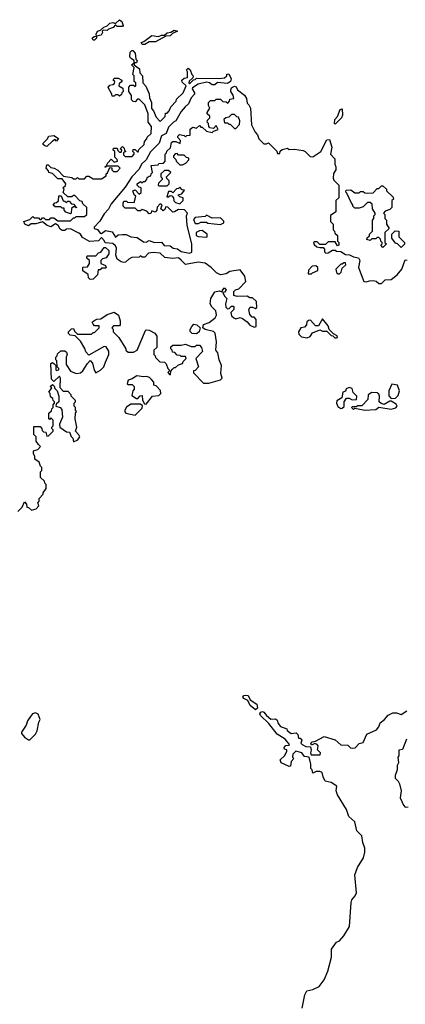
# Model space of a CAD drawing. Extents: x 2494106 to 2685573, y 758056 to 915185.
# Tile 395 of 507: x 2633242 to 2635995, y 870968 to 878008. Entities that reach past the tile are written whole.
import ezdxf

# ---------------------------------------------------------------- set-up
doc = ezdxf.new("R2010")
doc.units = 0

msp = doc.modelspace()

# ---------------------------------------------------------------- linework, layer by layer
at = {"layer": '0CON05XD'}
for points in [[(2633775, 877860), (2633765, 877860), (2633760, 877875), (2633773.3, 877886.7), (2633790, 877890), (2633787.5, 877905), (2633797.5, 877925), (2633817.5, 877932.5), (2633842.5, 877955), (2633865, 877962.5), (2633885, 877983.3), (2633906.7, 877986.7), (2633925, 877980), (2633955, 878007.5), (2633970, 877995), (2633980, 877965), (2633975, 877960), (2633938.3, 877958.3), (2633925, 877970), (2633908.3, 877951.7), (2633875, 877940), (2633865, 877930), (2633838.3, 877931.7), (2633830, 877925), (2633832.5, 877915), (2633823, 877897), (2633790, 877890), (2633790, 877875), (2633775, 877860)], [(2634135, 877830), (2634115, 877830), (2634110, 877845), (2634128.3, 877851.7), (2634185, 877893.3), (2634233, 877887), (2634255, 877896.7), (2634275, 877897.5), (2634295, 877912.5), (2634321.7, 877918.3), (2634345, 877932.5), (2634367.5, 877925), (2634331.7, 877908.3), (2634315, 877892.5), (2634285, 877890), (2634211.7, 877848.3), (2634165, 877850), (2634135, 877830)], [(2633375, 874970), (2633360, 874995), (2633360, 875025), (2633343, 875043), (2633341.7, 875098.3), (2633388.3, 875098.3), (2633400, 875085), (2633401.7, 875071.7), (2633411.7, 875061.7), (2633428.3, 875058.3), (2633435, 875030), (2633448.3, 875031.7), (2633480, 875065), (2633480, 875075), (2633470, 875085), (2633470, 875095), (2633480, 875105), (2633480, 875145), (2633465, 875160), (2633455, 875150), (2633450, 875155), (2633450, 875195), (2633468.3, 875211.7), (2633470, 875225), (2633480, 875235), (2633480, 875255), (2633490, 875265), (2633490, 875275), (2633480, 875285), (2633478.3, 875298.3), (2633461.7, 875311.7), (2633460, 875335), (2633450, 875345), (2633470, 875375), (2633460, 875385), (2633475, 875400), (2633488.3, 875388.3), (2633491.7, 875371.7), (2633510, 875355), (2633520, 875315), (2633520, 875275), (2633501.7, 875258.3), (2633500, 875245), (2633530, 875235), (2633541.7, 875221.7), (2633546.4, 875166.4), (2633526.7, 875115), (2633527.5, 875095), (2633575, 875060), (2633598.3, 875058.3), (2633608.3, 875028.3), (2633620, 875015), (2633625, 874990), (2633656.1, 875003.9), (2633670, 875025), (2633665, 875040), (2633640, 875065), (2633650, 875095), (2633637.5, 875155), (2633640, 875195), (2633647.5, 875207.5), (2633640, 875215), (2633640, 875235), (2633630, 875245), (2633630, 875265), (2633640, 875275), (2633640, 875285), (2633610, 875315), (2633610, 875325), (2633588.3, 875348.3), (2633555, 875350), (2633530, 875375), (2633532.5, 875445), (2633525, 875460), (2633485, 875420), (2633468.3, 875438.3), (2633465, 875550), (2633475, 875557.5), (2633488.3, 875548.3), (2633500, 875535), (2633500, 875505), (2633505, 875500), (2633520, 875505), (2633520, 875515), (2633510, 875525), (2633507.5, 875567.5), (2633500, 875575), (2633500, 875595), (2633510, 875605), (2633511.7, 875618.3), (2633535, 875640), (2633565, 875640), (2633575, 875630), (2633580, 875615), (2633572.5, 875595), (2633573, 875543), (2633603.6, 875493.6), (2633645, 875477.5), (2633675, 875482.5), (2633693, 875497), (2633725, 875550), (2633745, 875570), (2633761.7, 875551.7), (2633773, 875503), (2633785, 875482.5), (2633818.3, 875501.7), (2633842.5, 875525), (2633855, 875560), (2633877.5, 875615), (2633877, 875637), (2633858.3, 875668.3), (2633845, 875670), (2633735, 875610), (2633713, 875633), (2633707, 875657), (2633675, 875710), (2633638.3, 875748.3), (2633601.7, 875751.7), (2633590, 875765), (2633590, 875775), (2633611.7, 875798.3), (2633625, 875800), (2633631.7, 875781.7), (2633655, 875760), (2633755, 875760), (2633765, 875770), (2633775, 875770), (2633810, 875805), (2633808.3, 875818.3), (2633775, 875820), (2633765, 875830), (2633760, 875845), (2633770, 875855), (2633793, 875867), (2633821.7, 875868.3), (2633865, 875900), (2633915, 875917.5), (2633947.5, 875895), (2633960, 875855), (2633960, 875825), (2633955, 875820), (2633911.7, 875818.3), (2633900, 875805), (2633910, 875795), (2633910, 875775), (2633950, 875735), (2634000, 875655), (2634000, 875645), (2634015, 875630), (2634055, 875630), (2634080, 875645), (2634140, 875785), (2634145, 875790), (2634165, 875787.5), (2634206.4, 875766.4), (2634220, 875745), (2634220, 875665), (2634200, 875645), (2634200, 875615), (2634210, 875605), (2634211.7, 875591.7), (2634241.7, 875561.7), (2634275, 875560), (2634288.3, 875548.3), (2634300, 875515), (2634310, 875505), (2634310, 875495), (2634300, 875485), (2634311.7, 875471.7), (2634318.3, 875471.7), (2634320, 875495), (2634331.7, 875508.3), (2634345, 875520), (2634355, 875520), (2634375, 875540), (2634405, 875550), (2634410, 875565), (2634430, 875585), (2634425, 875600), (2634395, 875600), (2634387, 875607), (2634365, 875610), (2634348.3, 875628.3), (2634331.7, 875631.7), (2634330, 875645), (2634320, 875655), (2634321.7, 875668.3), (2634335, 875680), (2634395, 875680), (2634425, 875687.5), (2634465, 875670), (2634495, 875670), (2634505, 875680), (2634525, 875680), (2634540, 875665), (2634547.5, 875635), (2634500, 875585), (2634517.5, 875525), (2634495, 875500), (2634481.7, 875498.3), (2634481.7, 875481.7), (2634555, 875410), (2634591.7, 875408.3), (2634676.1, 875433.9), (2634687.5, 875445), (2634677, 875477), (2634682.5, 875535), (2634665.9, 875575.9), (2634656.7, 875625), (2634643.3, 875645), (2634646.7, 875705), (2634636.4, 875766.4), (2634625, 875777.5), (2634565, 875792.5), (2634550, 875805), (2634555, 875827.5), (2634595, 875843.3), (2634636.7, 875875), (2634646.7, 875895), (2634642.5, 875925), (2634613.3, 875955), (2634602.5, 875975), (2634607.5, 876015), (2634635, 876062.5), (2634665, 876070), (2634688.3, 876061.7), (2634690, 876075), (2634705, 876090), (2634717, 876073), (2634705, 876060), (2634691.7, 876058.3), (2634705, 876030), (2634720, 876015), (2634710, 875975), (2634713, 875953), (2634725, 875940), (2634738.3, 875941.7), (2634755, 875960), (2634765, 875960), (2634771.7, 875951.7), (2634770, 875935), (2634750, 875915), (2634755, 875890), (2634770, 875875), (2634785, 875870), (2634815, 875877.5), (2634831.7, 875871.7), (2634866.4, 875846.4), (2634885, 875822.5), (2634915, 875810), (2634930, 875815), (2634930, 875865), (2634915, 875880), (2634901.7, 875881.7), (2634885, 875900), (2634877.5, 875935), (2634888.3, 875951.7), (2634905, 875952.5), (2634925, 875942.5), (2634935, 875950), (2634931.7, 875991.7), (2634905, 876020), (2634885, 876020), (2634865, 876030), (2634795, 876027.5), (2634770, 876035), (2634770, 876065), (2634783, 876077), (2634806.4, 876083.6), (2634857.5, 876135), (2634850, 876175), (2634815, 876220), (2634743, 876207), (2634715, 876190), (2634675, 876182.5), (2634647, 876197), (2634610, 876235), (2634565, 876266.2), (2634515, 876273.3), (2634425, 876257.5), (2634395, 876287.5), (2634375.8, 876305.8), (2634335, 876300), (2634278.3, 876308.3), (2634245, 876337.5), (2634195, 876342.5), (2634161.7, 876338.3), (2634135, 876310), (2634115, 876310), (2634105, 876320), (2634095, 876310), (2634043, 876307), (2634020, 876295), (2633997, 876273), (2633985, 876272.5), (2633965, 876277.5), (2633937.5, 876295), (2633927.5, 876325), (2633932.5, 876375), (2633925, 876390), (2633907, 876407), (2633851.7, 876411.7), (2633845, 876430), (2633825, 876450), (2633805, 876427.5), (2633740.7, 876420.7), (2633690.7, 876450.7), (2633676.7, 876475), (2633665, 876482.5), (2633605, 876512.5), (2633575, 876510), (2633565, 876500), (2633545, 876500), (2633530.7, 876510.7), (2633516.4, 876536.4), (2633497, 876547), (2633465, 876526.7), (2633437.5, 876535), (2633405, 876562.5), (2633357, 876547), (2633323, 876547), (2633305, 876533.8), (2633277.5, 876545), (2633270, 876565), (2633315, 876580), (2633335, 876600), (2633345, 876590), (2633375, 876590), (2633385, 876580), (2633395, 876580), (2633405, 876590), (2633415, 876590), (2633425, 876580), (2633455, 876580), (2633465, 876590), (2633485, 876590), (2633515, 876570), (2633605, 876570), (2633625, 876590), (2633635, 876590), (2633645, 876600), (2633705, 876600), (2633720, 876615), (2633720, 876665), (2633691.7, 876691.7), (2633688.3, 876708.3), (2633671.7, 876711.7), (2633635, 876750), (2633625, 876750), (2633615, 876740), (2633585, 876740), (2633551.7, 876771.7), (2633560, 876795), (2633550, 876805), (2633568.3, 876821.7), (2633570, 876835), (2633545, 876870), (2633515, 876870), (2633475, 876907.5), (2633450, 876915), (2633447, 876927), (2633430, 876945), (2633435, 876970), (2633445, 876970), (2633465, 876950), (2633487, 876947), (2633515, 876932.5), (2633555, 876890), (2633615, 876880), (2633625, 876870), (2633645, 876870), (2633655, 876880), (2633665, 876870), (2633705, 876870), (2633721.7, 876888.3), (2633735, 876890), (2633765, 876870), (2633825, 876870), (2633858.3, 876891.7), (2633860, 876905), (2633868.3, 876911.7), (2633885, 876950), (2633898.3, 876948.3), (2633900, 876935), (2633911.7, 876921.7), (2633938.3, 876921.7), (2633960, 876945), (2633945, 876960), (2633860, 876960), (2633855, 876950), (2633850, 876955), (2633860, 876960), (2633870, 876985), (2633895, 877010), (2633915, 876990), (2633940, 876995), (2633938.3, 877008.3), (2633920, 877025), (2633920, 877065), (2633910, 877075), (2633911.7, 877088.3), (2633938.3, 877088.3), (2633941.7, 877071.7), (2633955, 877060), (2633965, 877060), (2633970, 877075), (2633960, 877085), (2633975, 877100), (2633988.3, 877088.3), (2633990, 877075), (2634000, 877065), (2633981.7, 877058.3), (2633981.7, 877041.7), (2633995, 877030), (2634045, 877030), (2634060, 877045), (2634060, 877055), (2634050, 877065), (2634051.7, 877078.3), (2634065, 877080), (2634081.7, 877061.7), (2634088.3, 877061.7), (2634091.7, 877078.3), (2634130, 877115), (2634133, 877137), (2634150, 877155), (2634151.7, 877168.3), (2634180, 877195), (2634182.5, 877245), (2634160, 877275), (2634160, 877335), (2634135, 877400), (2634095, 877440), (2634081.7, 877438.3), (2634065, 877420), (2634051.7, 877421.7), (2634040, 877435), (2634040, 877465), (2634020, 877495), (2634020, 877525), (2634031.7, 877538.3), (2634055, 877540), (2634065, 877530), (2634070, 877535), (2634070, 877555), (2634060, 877565), (2634060, 877605), (2634050, 877615), (2634060, 877665), (2634040, 877685), (2634060, 877700), (2634060, 877715), (2634033.3, 877733.3), (2634027.5, 877745), (2634030, 877775), (2634041.7, 877788.3), (2634048.3, 877788.3), (2634067, 877767), (2634070, 877725), (2634080, 877715), (2634075, 877700), (2634060, 877700), (2634060, 877685), (2634096.1, 877656.1), (2634098.3, 877628.3), (2634117.5, 877605), (2634120, 877555), (2634143.3, 877533.3), (2634167, 877477), (2634168.3, 877448.3), (2634182.5, 877415), (2634183, 877373), (2634197, 877357), (2634215, 877310), (2634245, 877280), (2634280, 877315), (2634281.7, 877338.3), (2634295, 877340), (2634310, 877355), (2634320, 877385), (2634360, 877425), (2634361.7, 877438.3), (2634410, 877485), (2634430, 877535), (2634401.7, 877561.7), (2634400, 877575), (2634415, 877590), (2634440, 877595), (2634440, 877635), (2634431.7, 877648.3), (2634445, 877660), (2634458.3, 877648.3), (2634470, 877615), (2634480, 877605), (2634478.3, 877591.7)], [(2634478.3, 877591.7), (2634451.7, 877568.3), (2634450, 877555), (2634455, 877550), (2634481.7, 877578.3), (2634495, 877580), (2634505, 877590), (2634665, 877587.5), (2634705, 877592.5), (2634720, 877605), (2634721.7, 877618.3), (2634735, 877620), (2634752.5, 877585), (2634747.5, 877565), (2634725, 877552.5), (2634655, 877557.5), (2634635, 877542.5), (2634615, 877542.5), (2634597, 877557), (2634575, 877560), (2634515, 877547.5), (2634475, 877520), (2634473, 877513), (2634490, 877485), (2634490, 877475), (2634465, 877450), (2634447.5, 877405), (2634422.5, 877385), (2634395, 877350), (2634356.4, 877283.6), (2634340, 877275), (2634305, 877240), (2634286.4, 877193.6), (2634253.9, 877176.1), (2634237.5, 877125), (2634175, 877062.5), (2634143.6, 877006.4), (2634112.5, 876975), (2634095, 876940), (2634043.3, 876885), (2633995, 876810), (2633895, 876690), (2633876.7, 876653.3), (2633845, 876620), (2633813.6, 876566.4), (2633773.3, 876525), (2633773.3, 876515), (2633796.4, 876506.4), (2633815, 876482.5), (2633825, 876480), (2633855, 876500), (2633901.2, 876491.2), (2633925, 876452.5), (2633945, 876470), (2633975, 876472), (2634001.2, 876471.2), (2634034.4, 876454.4), (2634079.7, 876449.7), (2634125, 876420), (2634145, 876417.5), (2634165, 876430), (2634203.5, 876413.5), (2634255, 876417.5), (2634272.9, 876392.9), (2634315, 876390), (2634337.5, 876375), (2634369.1, 876369.1), (2634395, 876350), (2634455, 876338), (2634471.2, 876345), (2634470.8, 876405), (2634437.5, 876535), (2634432.5, 876605), (2634440, 876625), (2634418.3, 876648.3), (2634375, 876650), (2634347, 876633), (2634335, 876632.5), (2634298.3, 876668.3), (2634285, 876670), (2634278.3, 876651.7), (2634265, 876640), (2634250, 876655), (2634260, 876685), (2634245, 876690), (2634223, 876667), (2634220, 876645), (2634208.3, 876631.7), (2634185, 876640), (2634178.3, 876621.7), (2634165, 876620), (2634148.3, 876638.3), (2634115, 876650), (2634105, 876640), (2634085, 876640), (2634065, 876660), (2633995, 876660), (2633980, 876675), (2633980, 876695), (2633985, 876710), (2634005, 876710), (2634012.5, 876702.5), (2634058.3, 876701.7), (2634070, 876745), (2634060, 876755), (2634050, 876785), (2634065, 876790), (2634095, 876760), (2634108.3, 876771.7), (2634110, 876805), (2634095, 876810), (2634080, 876825), (2634080, 876835), (2634105, 876850), (2634115, 876840), (2634125, 876850), (2634138.3, 876851.7), (2634150, 876865), (2634151.7, 876878.3), (2634165, 876890), (2634178.3, 876891.7), (2634180, 876905), (2634190, 876915), (2634180, 876965), (2634230, 876970), (2634235, 876980), (2634268.3, 876981.7), (2634280, 876995), (2634280, 877045), (2634290, 877055), (2634291.7, 877068.3), (2634318.3, 877091.7), (2634325, 877130), (2634335, 877137.5), (2634357.5, 877137.5), (2634388.3, 877121.7), (2634390, 877145), (2634370, 877165), (2634370, 877175), (2634382.5, 877187.5), (2634415, 877180), (2634425, 877170), (2634435, 877180), (2634458.3, 877181.7), (2634460, 877225), (2634478.3, 877238.3), (2634505, 877232.5), (2634525, 877250), (2634535, 877240), (2634545, 877240), (2634575, 877210), (2634615, 877200), (2634625, 877210), (2634658.3, 877221.7), (2634645, 877250), (2634625, 877230), (2634600, 877235), (2634593, 877243), (2634590, 877265), (2634580, 877275), (2634581.7, 877288.3), (2634600, 877305), (2634598.3, 877318.3), (2634580, 877335), (2634580, 877345), (2634600, 877375), (2634590, 877395), (2634590, 877415), (2634605, 877430), (2634635, 877430), (2634645, 877440), (2634675, 877440), (2634691.7, 877421.7), (2634715, 877420), (2634728.3, 877411.7), (2634740, 877425), (2634741.7, 877438.3), (2634770, 877445), (2634767, 877467), (2634750, 877495), (2634750, 877505), (2634755, 877520), (2634775, 877532.5), (2634786.4, 877526.4), (2634797.5, 877505), (2634847, 877467), (2634861.2, 877445), (2634865, 877410), (2634878.3, 877398.3), (2634888.8, 877375), (2634897.5, 877255), (2634923, 877203), (2634940, 877185), (2634950, 877155), (2634985, 877120), (2635005, 877120), (2635018.3, 877128.3), (2635078.3, 877068.3), (2635081.7, 877051.7), (2635098.3, 877051.7), (2635101.7, 877068.3), (2635115, 877080), (2635155, 877090), (2635165, 877080), (2635205, 877082.5), (2635265, 877072.5), (2635280, 877065), (2635315, 877030), (2635335, 877027.5), (2635392.5, 877065), (2635435, 877147.5), (2635455, 877150), (2635470, 877095), (2635460, 877045), (2635491.7, 877011.7), (2635492.5, 876975), (2635500, 876955), (2635500, 876935), (2635483, 876907), (2635480, 876875), (2635485, 876860), (2635520, 876825), (2635520, 876735), (2635500, 876715), (2635500, 876635), (2635461.7, 876608.3), (2635460, 876565), (2635480, 876545), (2635480, 876505), (2635490, 876495), (2635491.7, 876481.7), (2635510, 876465), (2635510, 876425), (2635520, 876415), (2635520, 876395), (2635511.7, 876391.7), (2635495, 876420), (2635445, 876420), (2635425, 876400), (2635385, 876400), (2635365, 876420), (2635345, 876420), (2635340, 876415), (2635345, 876400), (2635363.3, 876383.3), (2635385, 876380), (2635408.3, 876378.3), (2635417, 876367), (2635418.3, 876348.3), (2635428.3, 876338.3), (2635445, 876340), (2635475, 876360), (2635495, 876360), (2635503, 876353), (2635535, 876350), (2635568.3, 876328.3), (2635597, 876327), (2635625, 876312.5), (2635660, 876305), (2635670, 876285), (2635660, 876235), (2635700, 876135), (2635715, 876132.5), (2635738.3, 876141.7), (2635765, 876142.5), (2635787, 876137), (2635805, 876122.5), (2635825, 876122.5), (2635851.7, 876148.3), (2635895, 876150), (2635936.4, 876183.6), (2635970, 876225), (2635995, 876290), (2636008.3, 876288.3)], [(2633955, 877460), (2633945, 877470), (2633925, 877470), (2633915, 877460), (2633901.7, 877461.7), (2633900, 877475), (2633873, 877523), (2633885, 877540), (2633907, 877543), (2633918.3, 877551.7), (2633920, 877565), (2633910, 877575), (2633915, 877590), (2633945, 877590), (2633970, 877575), (2633970, 877565), (2633951.7, 877548.3), (2633950, 877535), (2633978.3, 877518.3), (2633980, 877495), (2633970, 877485), (2633968.3, 877471.7), (2633955, 877460)], [(2635495, 877260), (2635490, 877265), (2635492.5, 877295), (2635510, 877315), (2635530, 877365), (2635545, 877370), (2635547.5, 877325), (2635540, 877305), (2635495, 877260)], [(2634785, 877230), (2634811.7, 877258.3), (2634812.5, 877285), (2634805, 877310), (2634793, 877313), (2634775, 877330), (2634755, 877330), (2634735, 877310), (2634713, 877307), (2634700, 877295), (2634705, 877270), (2634725, 877270), (2634735, 877260), (2634745, 877260), (2634775, 877230), (2634785, 877230)], [(2633435, 877100), (2633420, 877105), (2633410, 877115), (2633410, 877125), (2633437.5, 877152.5), (2633450, 877175), (2633485, 877180), (2633518.3, 877158.3), (2633505, 877140), (2633495, 877150), (2633475, 877140), (2633435, 877100)], [(2634405, 876970), (2634428.3, 876981.7), (2634450, 877005), (2634448.3, 877018.3), (2634431.7, 877021.7), (2634415, 877040), (2634375, 877040), (2634365, 877050), (2634351.7, 877048.3), (2634340, 877035), (2634340, 877025), (2634357, 877007), (2634360, 876995), (2634385, 876970), (2634405, 876970)], [(2634295, 876820), (2634310, 876835), (2634310, 876855), (2634291.7, 876871.7), (2634290, 876885), (2634320, 876915), (2634305, 876930), (2634275, 876930), (2634250, 876905), (2634250, 876885), (2634260, 876875), (2634260, 876865), (2634231.7, 876838.3), (2634230, 876825), (2634235, 876820), (2634295, 876820)], [(2634385, 876690), (2634410, 876715), (2634410, 876735), (2634385, 876740), (2634370, 876755), (2634398.3, 876761.7), (2634418.3, 876788.3), (2634401.7, 876791.7), (2634385, 876810), (2634375, 876800), (2634361.7, 876798.3), (2634335, 876770), (2634325, 876780), (2634305, 876780), (2634291.7, 876741.7), (2634305, 876740), (2634315, 876750), (2634328.3, 876748.3), (2634340, 876735), (2634341.7, 876711.7), (2634355, 876700), (2634385, 876690)], [(2635835, 876380), (2635820, 876395), (2635830, 876405), (2635830, 876415), (2635820, 876425), (2635818.3, 876438.3), (2635805, 876450), (2635795, 876450), (2635785, 876440), (2635755, 876440), (2635745, 876430), (2635720, 876435), (2635721.7, 876448.3), (2635738.3, 876461.7), (2635740, 876475), (2635760, 876495), (2635760, 876575), (2635770, 876585), (2635770, 876605), (2635780, 876615), (2635780, 876625), (2635760, 876655), (2635758.3, 876688.3), (2635745, 876700), (2635725, 876700), (2635695, 876670), (2635665, 876660), (2635635, 876660), (2635620, 876675), (2635620, 876685), (2635610, 876695), (2635578.3, 876768.3), (2635570, 876775), (2635571.7, 876788.3), (2635605, 876790), (2635635, 876770), (2635665, 876770), (2635675, 876780), (2635695, 876780), (2635705, 876770), (2635725, 876767.5), (2635765, 876770), (2635795, 876800), (2635805, 876800), (2635825, 876820), (2635835, 876820), (2635860, 876795), (2635860, 876785), (2635908.3, 876738.3), (2635910, 876725), (2635900, 876715), (2635900, 876665), (2635885, 876650), (2635851.7, 876638.3), (2635840, 876625), (2635850, 876615), (2635850, 876585), (2635860, 876575), (2635860, 876545), (2635880, 876515), (2635850, 876485), (2635850, 876415), (2635860, 876405), (2635835, 876380)], [(2633605, 876620), (2633571.7, 876631.7), (2633560, 876645), (2633560, 876660), (2633545, 876660), (2633535, 876670), (2633495, 876670), (2633481.7, 876681.7), (2633491.7, 876698.3), (2633505, 876700), (2633518.3, 876711.7), (2633521.7, 876748.3), (2633538.3, 876748.3), (2633551.7, 876711.7), (2633565, 876710), (2633575, 876700), (2633585, 876710), (2633595, 876710), (2633611.7, 876691.7), (2633628.3, 876688.3), (2633640, 876670), (2633648.3, 876668.3), (2633645, 876660), (2633640, 876670), (2633625, 876670), (2633611.7, 876658.3), (2633610, 876625), (2633605, 876620)], [(2634675, 876543.3), (2634700, 876555), (2634698.3, 876568.3), (2634675, 876590), (2634615, 876587.5), (2634575, 876610), (2634565, 876600), (2634495, 876593.3), (2634481.7, 876578.3), (2634495, 876550), (2634519.3, 876550.7), (2634535, 876560), (2634575, 876560), (2634585, 876552.5), (2634675, 876543.3)], [(2634575, 876453.3), (2634580, 876455), (2634580, 876475), (2634545, 876500), (2634525, 876497.5), (2634502.5, 876485), (2634502.5, 876465), (2634515, 876457.5), (2634575, 876453.3)], [(2635965, 876380), (2635940, 876405), (2635925, 876410), (2635900, 876445), (2635900, 876475), (2635923, 876497), (2635950, 876495), (2635950, 876455), (2635990, 876415), (2635988.3, 876401.7), (2635965, 876380)], [(2633745, 876150), (2633733, 876163), (2633730, 876185), (2633693, 876213), (2633691.7, 876238.3), (2633725, 876240), (2633740, 876265), (2633740, 876285), (2633721.7, 876301.7), (2633720, 876315), (2633725, 876320), (2633785, 876320), (2633805, 876340), (2633820, 876345), (2633845, 876380), (2633855, 876380), (2633877, 876357), (2633877, 876333), (2633860, 876305), (2633833, 876297), (2633820, 876285), (2633820, 876265), (2633855, 876250), (2633860, 876235), (2633855, 876230), (2633825, 876230), (2633815, 876220), (2633801.7, 876218.3), (2633797, 876183), (2633765, 876152.5), (2633745, 876150)], [(2635325, 876190), (2635331.7, 876198.3), (2635370, 876215), (2635370, 876235), (2635357, 876247), (2635330, 876245), (2635303, 876217), (2635301.7, 876191.7), (2635325, 876190)], [(2635525, 876190), (2635537, 876203), (2635545, 876230), (2635570, 876255), (2635568.3, 876268.3), (2635555, 876270), (2635545, 876260), (2635535, 876260), (2635500, 876225), (2635505, 876200), (2635515, 876190), (2635525, 876190)], [(2634505, 875762.5), (2634473, 875763), (2634458.3, 875778.3), (2634458.3, 875791.7), (2634470, 875815), (2634485, 875830), (2634506.1, 875826.1), (2634530, 875805), (2634522.5, 875775), (2634505, 875762.5)], [(2635505, 875732.5), (2635510, 875735), (2635508.3, 875748.3), (2635481.7, 875761.7), (2635451.7, 875791.7), (2635445, 875820), (2635405, 875870), (2635375, 875820), (2635355, 875820), (2635318.3, 875858.3), (2635303, 875857), (2635293, 875847), (2635290, 875825), (2635275, 875810), (2635250, 875805), (2635232.5, 875775), (2635235, 875760), (2635255, 875740), (2635295, 875732.5), (2635316.4, 875743.6), (2635331.7, 875768.3), (2635385, 875790), (2635405, 875780), (2635435, 875780), (2635465, 875750), (2635478.3, 875748.3), (2635493, 875733), (2635505, 875732.5)], [(2634145, 875260), (2634190, 875315), (2634235, 875320), (2634250, 875335), (2634246.4, 875356.4), (2634215, 875390), (2634200, 875395), (2634200, 875415), (2634182.5, 875435), (2634168.3, 875448.3), (2634146.4, 875456.4), (2634125, 875453.3), (2634078.3, 875461.7), (2634045, 875440), (2634015, 875430), (2634010, 875405), (2634015, 875400), (2634045, 875400), (2634060, 875385), (2634060, 875365), (2634050, 875355), (2634041.7, 875321.7), (2634075, 875300), (2634085, 875300), (2634101.7, 875318.3), (2634115, 875320), (2634118.3, 875288.3), (2634131.7, 875261.7), (2634145, 875260)], [(2635895, 875300), (2635925, 875302.5), (2635945, 875320), (2635952.5, 875355), (2635940, 875395), (2635898.3, 875401.7), (2635877.5, 875355), (2635878.3, 875318.3), (2635895, 875300)], [(2635535, 875227.5), (2635545, 875230), (2635557.5, 875242.5), (2635557.5, 875275), (2635575, 875302.5), (2635595, 875302.5), (2635615, 875290), (2635646.7, 875293.3), (2635650, 875315), (2635621.7, 875341.7), (2635615, 875370), (2635595, 875377.5), (2635571.7, 875368.3), (2635568.3, 875351.7), (2635550, 875345), (2635542.5, 875305), (2635506.4, 875283.6), (2635503.8, 875265), (2635512.7, 875242.7), (2635535, 875227.5)], [(2635707, 875217), (2635785, 875220), (2635805, 875237.5), (2635895, 875222.5), (2635928.3, 875231.7), (2635937.5, 875245), (2635929.3, 875259.3), (2635895, 875280), (2635885, 875280), (2635845, 875257.5), (2635823, 875263), (2635807.5, 875275), (2635810, 875315), (2635805, 875330), (2635795, 875340), (2635755, 875342.5), (2635730, 875325), (2635728.3, 875291.7), (2635685, 875247.5), (2635655, 875247.5), (2635645, 875240), (2635615, 875240), (2635610, 875235), (2635625, 875220), (2635635, 875230), (2635707, 875217)], [(2634065, 875180), (2634115, 875230), (2634117.5, 875247.5), (2634105, 875260), (2634035, 875260), (2634003.6, 875236.4), (2633993.3, 875216.7), (2633992.5, 875205), (2634000, 875195), (2634065, 875180)], [(2633228.3, 874491.7), (2633258.3, 874521.7), (2633275, 874560), (2633290, 874545), (2633291.7, 874521.7), (2633305, 874520), (2633325, 874500), (2633358.3, 874511.7), (2633378.3, 874531.7), (2633370, 874555), (2633380, 874565), (2633380, 874585), (2633410, 874615), (2633410, 874625), (2633430, 874655), (2633430, 874685), (2633420, 874695), (2633418.3, 874708.3), (2633390, 874735), (2633390, 874775), (2633400, 874785), (2633400, 874805), (2633390, 874815), (2633380, 874845), (2633350, 874865), (2633350, 874885), (2633340, 874905), (2633340, 874925), (2633370, 874935), (2633390, 874955), (2633375, 874970)], [(2634925, 873072.9), (2634888, 873105), (2634870, 873140), (2634841.2, 873155), (2634834.3, 873165), (2634841.2, 873175), (2634855, 873179.2), (2634872.5, 873175), (2634886.7, 873145), (2634934.3, 873114.3), (2634940, 873085), (2634925, 873072.9)], [(2633315, 872860), (2633355, 872900), (2633367, 872923), (2633377.5, 872985), (2633387.5, 873005), (2633373.6, 873043.6), (2633355, 873052.5), (2633332.5, 873045), (2633317.5, 873025), (2633297.5, 872995), (2633288.8, 872965), (2633253.3, 872915), (2633253.3, 872905), (2633275, 872877.5), (2633305, 872860), (2633315, 872860)], [(2635385, 872633.3), (2635357.5, 872632.5), (2635335, 872620), (2635330, 872645), (2635320, 872655), (2635320, 872685), (2635307.5, 872735), (2635275, 872738.8), (2635256.7, 872766.7), (2635223.3, 872776.7), (2635212.5, 872777.5), (2635193, 872757), (2635190, 872735), (2635200, 872725), (2635180, 872705), (2635175, 872670), (2635165, 872667.5), (2635107.5, 872695), (2635102.5, 872715), (2635132.5, 872745), (2635150, 872775), (2635148.3, 872788.3), (2635131.7, 872791.7), (2635130, 872805), (2635142.5, 872817.5), (2635165, 872820), (2635167.5, 872825), (2635136.7, 872865), (2635079.3, 872899.3), (2635020, 872975), (2634962.1, 873032.1), (2634956, 873045), (2634963.1, 873056.9), (2634975, 873060.8), (2634985.8, 873055.8), (2635002.9, 873032.9), (2635035, 873006.7), (2635068.3, 873008.3), (2635080, 873000), (2635087.5, 872975), (2635103.3, 872955), (2635148.3, 872938.3), (2635152.5, 872925), (2635180, 872905), (2635215, 872910), (2635227, 872897), (2635231.7, 872871.7), (2635245, 872870), (2635257, 872857), (2635250, 872835), (2635257.5, 872825), (2635285, 872812.5), (2635318.3, 872808.3), (2635322.5, 872785), (2635317.5, 872765), (2635323, 872753), (2635388.3, 872751.7), (2635390, 872765), (2635368.3, 872788.3), (2635372.5, 872815), (2635366.4, 872826.4), (2635348.3, 872831.7), (2635325, 872820), (2635320, 872835), (2635330, 872845), (2635355, 872850), (2635415, 872883.3), (2635495, 872860), (2635535, 872822.5), (2635585, 872820), (2635603, 872803), (2635615, 872800), (2635637, 872803), (2635665, 872832.5), (2635695, 872840), (2635720.7, 872899.3), (2635789.3, 872930.7), (2635807, 872953), (2635815, 872980), (2635846.4, 873003.6), (2635873.9, 873036.1), (2635907, 873053), (2635933, 873053), (2635965, 873040), (2636005, 873067.5)], [(2636002.5, 872865), (2635975, 872790), (2635950, 872785), (2635950, 872745), (2635942.5, 872735), (2635947.5, 872695), (2635937.5, 872675), (2635937.5, 872645), (2635922.5, 872605), (2635922.5, 872585), (2635943.6, 872563.6), (2635952.5, 872545), (2635966.7, 872495), (2635958.8, 872445), (2635982.3, 872392.3), (2635995, 872377.5), (2636015, 872380)], [(2635259.1, 870940.9), (2635277.5, 871035), (2635292.5, 871065), (2635335, 871073.8), (2635380, 871095), (2635416.2, 871143.8), (2635441.5, 871205), (2635469.2, 871305), (2635468.3, 871361.7), (2635505, 871412.5), (2635525, 871422.5), (2635555, 871457.5), (2635596.7, 871525), (2635607.5, 871695), (2635613.3, 871715), (2635637.3, 871742.7), (2635646.1, 871766.1), (2635634, 871895), (2635654.1, 871945.9), (2635697.5, 872015), (2635706.7, 872055), (2635706, 872085), (2635690.8, 872125), (2635683.9, 872173.9), (2635649.3, 872209.3), (2635633.6, 872273.6), (2635591.7, 872311.7), (2635575, 872360), (2635510, 872465), (2635502.5, 872495), (2635507, 872527), (2635465, 872553.3), (2635423.6, 872563.6), (2635407.5, 872595), (2635402.5, 872625), (2635385, 872633.3)]]:
    msp.add_lwpolyline(points, dxfattribs=at)

doc.saveas('drawing.dxf')
